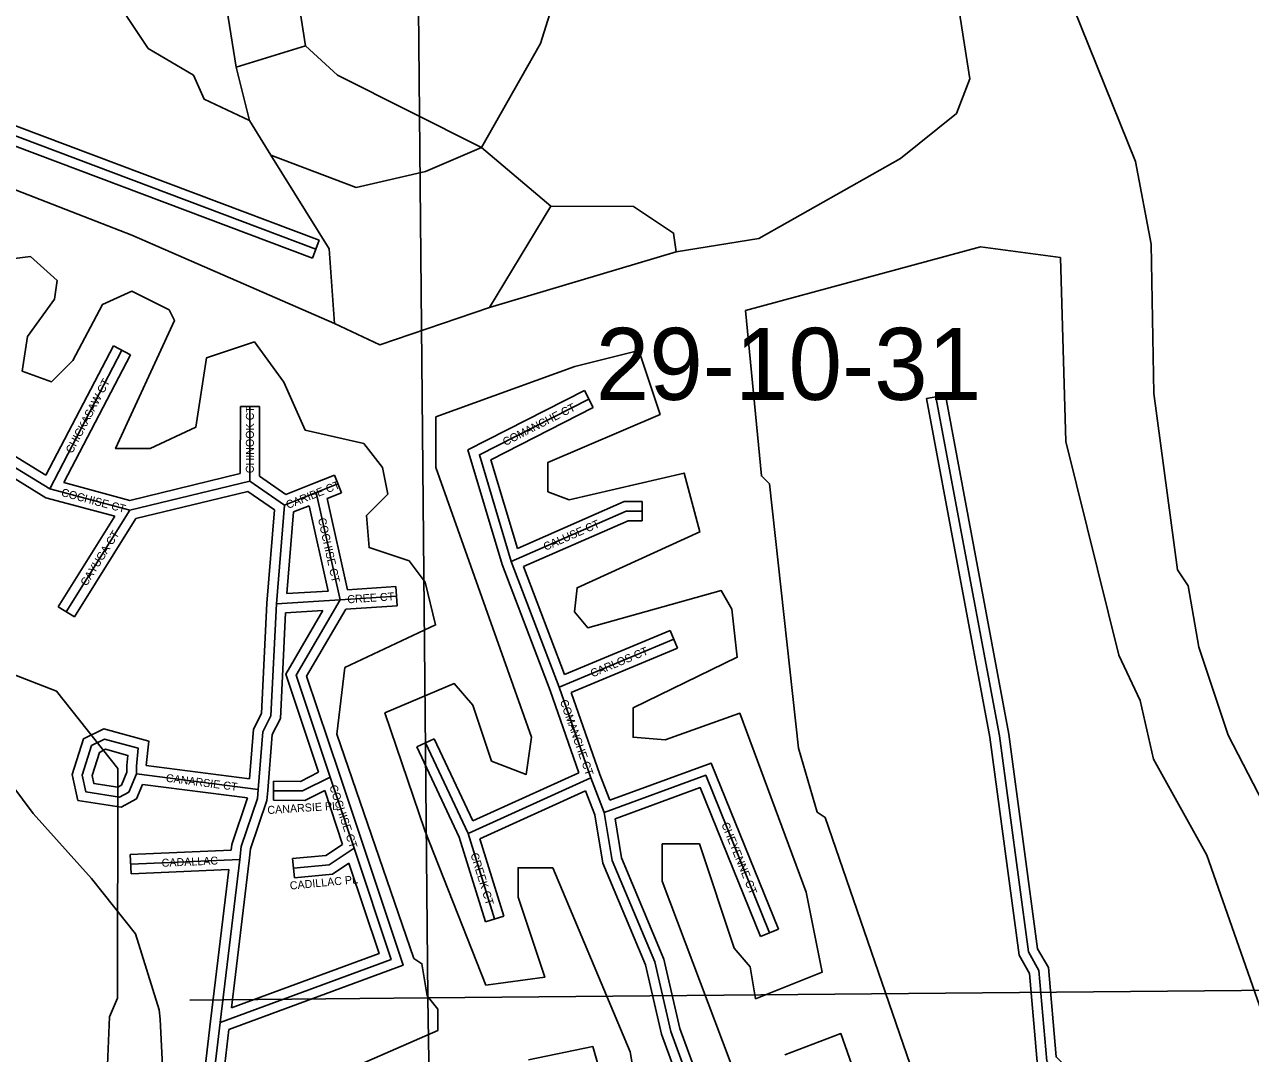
# Model space of a CAD drawing. Extents: x 457167 to 656239, y 1787309 to 1969297.
# Drawn here: x 588786 to 592615, y 1913828 to 1917044 of the extents above; entities that cross this region are included whole.
import ezdxf

# ---------------------------------------------------------------- set-up
doc = ezdxf.new("R2010")
doc.units = 0
for name, color, linetype in [('Level 1', 7, 'Continuous'), ('Level 2', 7, 'Continuous'), ('Level 31', 7, 'Continuous'), ('Level 32', 7, 'Continuous'), ('Level 34', 7, 'Continuous'), ('Level 5', 7, 'Continuous'), ('Level 7', 7, 'Continuous')]:
    doc.layers.add(name, color=color, linetype=linetype)

msp = doc.modelspace()

# ---------------------------------------------------------------- linework, layer by layer
at = {"layer": 'Level 1'}
for p, q in [((590016.95, 1917095.369), (590046.356, 1914002.513)), ((592709.826, 1914025.631), (590046.356, 1914002.513)), ((590046.356, 1914002.513), (589302.497, 1913994.667)), ((590046.356, 1914002.513), (590115.044, 1909280.417))]:
    msp.add_line(p, q, dxfattribs=at)
at = {"layer": 'Level 31'}
for p, q in [((588864.62, 1915592.826), (589090.408, 1916025.877)), ((589489.781, 1915616.783), (589490.201, 1915850.241)), ((588864.62, 1915592.826), (589114.609, 1915525.825)), ((589114.609, 1915525.825), (589489.781, 1915616.783)), ((589598.017, 1915541.677), (589489.781, 1915616.783)), ((589696.924, 1915580.772), (589764.983, 1915607.923)), ((589598.017, 1915541.677), (589696.924, 1915580.772)), ((589771.644, 1915245.723), (589696.924, 1915580.772)), ((589114.609, 1915525.825), (588916.36, 1915208.361)), ((589572.674, 1915232.99), (589598.017, 1915541.677)), ((590455.714, 1914973.221), (590306.405, 1915365.494)), ((589572.674, 1915232.99), (589771.644, 1915245.723)), ((589771.644, 1915245.723), (589947.729, 1915257.406)), ((590455.714, 1914973.221), (590814.465, 1915122.77)), ((590555.323, 1914689.766), (590455.714, 1914973.221)), ((590171.733, 1914515.175), (590038.758, 1914799.053)), ((589135.685, 1914701.771), (589135.73, 1914726.499)), ((589515.699, 1914652.719), (589135.685, 1914701.771)), ((589815.384, 1914469.266), (589741.097, 1914691.949)), ((590171.733, 1914515.175), (590555.323, 1914689.766)), ((590597.083, 1914581.327), (590555.323, 1914689.766)), ((590254.526, 1914248.476), (590171.733, 1914515.175)), ((589458.099, 1914434.273), (589117.695, 1914419.617)), ((589397.118, 1913925.284), (589458.099, 1914434.273)), ((589327.749, 1913349.399), (589397.118, 1913925.284))]:
    msp.add_line(p, q, dxfattribs=at)
for points in [[(588209.169, 1916208.946), (588541.349, 1916777.075), (589696.054, 1916342.063)], [(590306.405, 1915365.494), (590206.889, 1915699.132), (590549.153, 1915873.436)], [(592120.314, 1913269.905), (592112.294, 1913411.739), (592078.996, 1913453.616), (592029.515, 1913695.161), (592004.437, 1913711.931), (592004.553, 1913778.841), (591979.488, 1913803.613), (591954.871, 1914087.297), (591921.6, 1914145.537), (591831.241, 1914820.979), (591632.863, 1915880.253)], [(588864.62, 1915592.826), (588673.198, 1915709.904), (588397.86, 1915643.498)], [(590306.405, 1915365.494), (590665.167, 1915523.041), (590715.062, 1915522.952)], [(589741.097, 1914691.949), (589634.565, 1915010.329), (589771.644, 1915245.723)], [(589515.699, 1914652.719), (589530.324, 1914833.059), (589555.521, 1914883.196), (589572.674, 1915232.99)], [(589135.73, 1914726.499), (589141.551, 1914782.125), (589036.408, 1914810.68), (588995.373, 1914790.391), (588965.968, 1914698.08), (588977.631, 1914645.33), (589082.798, 1914629.501), (589112.065, 1914645.086), (589135.685, 1914701.771)], [(589741.097, 1914691.949), (589654.574, 1914648.469), (589564, 1914649.359)], [(591113.184, 1914205.136), (590913.827, 1914697.496), (590597.083, 1914581.327)], [(589458.099, 1914434.273), (589462.939, 1914474.629), (589513.424, 1914624.722), (589515.699, 1914652.719)], [(591011.854, 1913330.026), (590804.362, 1913897.311), (590754.529, 1914114.131), (590621.606, 1914431.099), (590597.083, 1914581.327)], [(589397.118, 1913925.284), (589931.084, 1914122.144), (589815.384, 1914469.266)], [(589815.384, 1914469.266), (589737.746, 1914418.132), (589626.174, 1914407.424)]]:
    msp.add_lwpolyline(points, dxfattribs=at)
at = {"layer": 'Level 32'}
for p, q in [((589706.629, 1916370.138), (589685.477, 1916313.988)), ((588852.87, 1915635.179), (589063.806, 1916039.747)), ((588908.515, 1915612.12), (589117.009, 1916012.006)), ((589063.806, 1916039.747), (589117.009, 1916012.006)), ((590535.538, 1915900.169), (590562.767, 1915846.701)), ((589459.825, 1915640.389), (589460.201, 1915850.295)), ((589460.201, 1915850.295), (589520.201, 1915850.186)), ((589519.811, 1915632.461), (589520.201, 1915850.186)), ((591603.375, 1915874.731), (591662.351, 1915885.775)), ((589114.983, 1915556.783), (589459.825, 1915640.389)), ((589601.926, 1915575.481), (589519.811, 1915632.461)), ((589685.809, 1915608.636), (589753.867, 1915635.788)), ((589753.867, 1915635.788), (589776.099, 1915580.057)), ((588908.515, 1915612.12), (589114.982, 1915556.783)), ((589133.574, 1915499.551), (589483.753, 1915584.451)), ((589566.703, 1915526.891), (589483.753, 1915584.451)), ((589601.926, 1915575.481), (589685.896, 1915608.671)), ((588852.668, 1915564.969), (589067.697, 1915507.338)), ((589731.765, 1915562.371), (589776.099, 1915580.057)), ((589795.326, 1915277.361), (589731.765, 1915562.37)), ((590715.114, 1915552.953), (590715.009, 1915492.952)), ((589067.697, 1915507.337), (588890.915, 1915224.251)), ((589542.735, 1915234.952), (589566.703, 1915526.891)), ((589605.417, 1915265.146), (589626.392, 1915520.632)), ((589626.392, 1915520.633), (589675.289, 1915539.96)), ((589734.73, 1915273.421), (589675.289, 1915539.96)), ((589133.574, 1915499.551), (588941.807, 1915192.47)), ((590427.54, 1914962.911), (590277.974, 1915355.857)), ((590472.742, 1915012.821), (590344.594, 1915349.497)), ((589795.326, 1915277.361), (589945.743, 1915287.341)), ((589945.743, 1915287.341), (589949.716, 1915227.471)), ((589605.417, 1915265.146), (589734.73, 1915273.421)), ((588941.807, 1915192.47), (588890.915, 1915224.251)), ((589601.327, 1915204.76), (589717.399, 1915212.188)), ((589789.544, 1915216.842), (589949.716, 1915227.471)), ((590472.742, 1915012.821), (590802.922, 1915150.46)), ((590802.922, 1915150.46), (590826.009, 1915095.078)), ((590493.414, 1914956.433), (590826.009, 1915095.078)), ((590517.923, 1914705.706), (590427.539, 1914962.911)), ((590583.479, 1914700.131), (590493.414, 1914956.432)), ((590011.591, 1914786.327), (590065.926, 1914811.779)), ((590143.693, 1914504.313), (590011.591, 1914786.327)), ((590186.314, 1914554.772), (590065.926, 1914811.779)), ((589105.697, 1914707.796), (589105.734, 1914728.091)), ((589488.34, 1914686.499), (589166.063, 1914728.098)), ((589843.843, 1914478.761), (589769.555, 1914701.443)), ((590186.314, 1914554.771), (590517.923, 1914705.706)), ((589482.457, 1914626.759), (589154.567, 1914669.083)), ((589563.705, 1914619.36), (589564.294, 1914679.358)), ((590614.469, 1914619.658), (590583.479, 1914700.131)), ((589779.632, 1914481.641), (589723.605, 1914649.581)), ((590208.224, 1914498.821), (590538.771, 1914649.27)), ((590567.974, 1914573.436), (590538.771, 1914649.27)), ((590225.874, 1914239.581), (590143.693, 1914504.313)), ((590283.178, 1914257.37), (590208.224, 1914498.82)), ((589431.348, 1914463.149), (589116.405, 1914449.589)), ((589118.987, 1914389.644), (589116.405, 1914449.589)), ((589629.041, 1914377.561), (589623.309, 1914437.287)), ((589424.112, 1914402.781), (589118.987, 1914389.644)), ((589367.33, 1913928.853), (589424.112, 1914402.781)), ((589432.738, 1913970.39), (589487.888, 1914430.703)), ((590225.874, 1914239.581), (590283.178, 1914257.37)), ((591085.377, 1914193.876), (591140.992, 1914216.395)), ((589298.112, 1913354.2), (589367.333, 1913928.871)), ((589363.413, 1913394.601), (589424.709, 1913903.481))]:
    msp.add_line(p, q, dxfattribs=at)
for points in [[(588183.27, 1916224.089), (588528.231, 1916814.076), (589706.629, 1916370.138)], [(588235.067, 1916193.803), (588554.468, 1916740.074), (589685.477, 1916313.988)], [(590277.974, 1915355.857), (590170.994, 1915714.52), (590535.538, 1915900.169)], [(592089.064, 1913291.156), (592082.88, 1913400.529), (592051.047, 1913440.563), (592002.598, 1913677.071), (591974.409, 1913695.922), (591974.53, 1913766.333), (591950.554, 1913790.029), (591925.553, 1914078.138), (591892.643, 1914135.748), (591801.609, 1914816.226), (591603.375, 1915874.731)], [(592149.883, 1913278.386), (592141.709, 1913422.95), (592106.945, 1913466.669), (592056.434, 1913713.251), (592034.465, 1913727.941), (592034.574, 1913791.351), (592008.422, 1913817.196), (591984.189, 1914096.456), (591950.559, 1914155.327), (591860.873, 1914825.732), (591662.351, 1915885.775)], [(590325.446, 1915406.621), (590242.785, 1915683.746), (590562.767, 1915846.701)], [(588852.87, 1915635.179), (588678.248, 1915741.983), (588457.084, 1915688.641)], [(588852.668, 1915564.969), (588668.149, 1915677.825), (588394.818, 1915611.903)], [(590325.446, 1915406.621), (590658.896, 1915553.054), (590715.114, 1915552.953)], [(590344.594, 1915349.498), (590671.439, 1915493.029), (590715.009, 1915492.952)], [(589488.339, 1914686.5), (589500.894, 1914841.309), (589525.867, 1914891.001), (589542.736, 1915234.951)], [(589545.6, 1914650.294), (589559.754, 1914824.809), (589585.174, 1914875.391), (589601.327, 1915204.761)], [(589704.399, 1914707.082), (589601.805, 1915013.69), (589717.4, 1915212.188)], [(589769.547, 1914701.469), (589667.324, 1915006.968), (589789.544, 1915216.843)], [(589166.063, 1914728.098), (589174.045, 1914804.387), (589033.3, 1914842.611), (588970.655, 1914811.637), (588934.931, 1914699.49), (588952.789, 1914618.731), (589088.143, 1914598.359), (589135.632, 1914623.646), (589154.567, 1914669.083)], [(589105.733, 1914728.091), (589109.057, 1914759.862), (589039.514, 1914778.748), (589020.091, 1914769.145), (588997.005, 1914696.67), (589002.474, 1914671.929), (589077.454, 1914660.645), (589088.498, 1914666.526), (589105.696, 1914707.796)], [(589704.399, 1914707.082), (589647.599, 1914678.539), (589564.294, 1914679.358)], [(591140.992, 1914216.395), (590930.742, 1914735.654), (590614.469, 1914619.658)], [(589431.348, 1914463.149), (589433.519, 1914481.267), (589482.457, 1914626.759)], [(589487.887, 1914430.701), (589492.359, 1914467.991), (589543.029, 1914618.636), (589545.6, 1914650.289)], [(589723.605, 1914649.582), (589661.55, 1914618.398), (589563.705, 1914619.36)], [(591085.377, 1914193.876), (590896.911, 1914659.337), (590630.685, 1914561.695)], [(590973.533, 1913347.463), (590775.544, 1913888.766), (590725.866, 1914104.902), (590592.569, 1914422.767), (590567.974, 1914573.436)], [(591029.739, 1913368.466), (590833.18, 1913905.858), (590783.19, 1914123.359), (590650.644, 1914439.431), (590630.684, 1914561.695)], [(589424.709, 1913903.481), (589968.737, 1914104.051), (589843.845, 1914478.753)], [(589779.631, 1914481.641), (589727.465, 1914447.284), (589623.309, 1914437.287)], [(589432.738, 1913970.39), (589893.43, 1914140.236), (589799.273, 1914422.731)], [(589799.273, 1914422.731), (589748.027, 1914388.981), (589629.041, 1914377.561)]]:
    msp.add_lwpolyline(points, dxfattribs=at)
at = {"layer": 'Level 5'}
for p, q in [((589663.708, 1916976.814), (589630.594, 1917193.589)), ((589446.906, 1916910.351), (589413.783, 1917118.796)), ((589446.906, 1916910.351), (589663.708, 1916976.814)), ((589488.389, 1916743.587), (589446.906, 1916910.351)), ((589554.981, 1916635.115), (589488.389, 1916743.587)), ((590430.124, 1916475.816), (590213.579, 1916659.439)), ((590238.036, 1916159.227), (590430.124, 1916475.816)), ((590238.036, 1916159.227), (590821.771, 1916333.675))]:
    msp.add_line(p, q, dxfattribs=at)
for points in [[(591739.345, 1916874.552), (591590.29, 1917825.064), (591482.443, 1918308.676), (591457.432, 1918333.716)], [(590213.579, 1916659.439), (590397.297, 1916984.368), (590531.133, 1917409.359)], [(589488.389, 1916743.587), (589346.736, 1916810.408), (589313.484, 1916885.47), (589171.871, 1916969.001), (589105.279, 1917069.103), (588988.696, 1917185.946), (588638.67, 1917277.996)], [(592670.579, 1914581.041), (592545.794, 1914822.927), (592454.379, 1915098.123), (592421.236, 1915289.897), (592387.955, 1915339.949), (592313.507, 1915890.241), (592305.66, 1916357.082), (592255.896, 1916615.569), (592014.794, 1917216.051)], [(590213.579, 1916659.439), (589763.65, 1916885.012), (589663.708, 1916976.814)], [(590821.771, 1916333.675), (591080.224, 1916375.056), (591522.306, 1916624.695), (591697.537, 1916766.219), (591739.345, 1916874.552)], [(589554.981, 1916635.115), (589821.616, 1916534.824), (590038.418, 1916584.576), (590213.579, 1916659.439)], [(589754.47, 1916109.733), (589738.057, 1916343.149), (589554.981, 1916635.115)], [(588312.263, 1916052.915), (588646.23, 1916569.409), (589121.199, 1916385.516), (589754.47, 1916109.733)], [(590821.771, 1916333.675), (590813.5, 1916392.026), (590688.548, 1916475.517), (590430.124, 1916475.816)], [(592022.157, 1916315.731), (591772.104, 1916349.33), (591038.317, 1916150.041), (591087.784, 1915633.119), (591112.765, 1915608.078), (591203.588, 1914782.679), (591261.741, 1914582.545), (591286.722, 1914565.844), (591918.335, 1912731.183), (591943.345, 1912714.483), (592200.929, 1911930.566), (592225.9, 1911913.896), (592309.005, 1911647.039), (592375.666, 1911613.629), (593259.634, 1911921.121), (593284.674, 1911954.431)], [(589526.801, 1913659.073), (590077.245, 1913900.242), (590077.314, 1913966.933), (590044.033, 1914008.645), (590027.462, 1914108.716), (590002.481, 1914125.387), (589761.449, 1914825.902), (589786.676, 1915034.308), (590070.278, 1915167.362), (590037.055, 1915300.776), (589987.104, 1915367.536), (589862.132, 1915409.347), (589853.89, 1915509.39), (589920.64, 1915576.011), (589904.069, 1915659.403), (589845.777, 1915734.495), (589662.444, 1915776.375), (589595.881, 1915926.498), (589504.349, 1916051.641), (589354.227, 1916001.789), (589320.659, 1915785.073), (589178.879, 1915718.541), (589070.507, 1915718.641), (589254.324, 1916118.591), (589237.684, 1916151.971), (589121.041, 1916210.422), (589029.28, 1916168.841), (588937.422, 1915993.876), (588870.632, 1915927.285), (588779, 1915960.725), (588795.769, 1916069.067), (588879.259, 1916185.671), (588887.658, 1916244.032), (588804.365, 1916319.153), (588670.984, 1916302.612)], [(592022.157, 1916315.731), (592038.245, 1915740.486), (592204.266, 1915073.381), (592270.789, 1914931.598), (592312.272, 1914748.164), (592478.679, 1914447.857), (592736.322, 1913714.001), (592827.372, 1913097.007), (592918.885, 1912913.513), (593060.399, 1912729.949), (593218.239, 1912212.927), (593251.55, 1912171.216), (593284.674, 1911954.431)], [(589754.47, 1916109.733), (589896.124, 1916042.882), (590238.036, 1916159.227)], [(591085.583, 1913549.029), (590778.018, 1914366.326), (590778.116, 1914483.03), (590894.818, 1914482.901), (591002.864, 1914157.683), (591052.825, 1914099.261), (591069.397, 1913999.23), (591277.868, 1914082.362), (591228.104, 1914332.488), (591020.314, 1914891.251), (590786.802, 1914808.147), (590686.77, 1914816.587), (590686.869, 1914908.29), (591012.141, 1915066.345), (590995.629, 1915216.408), (590962.348, 1915274.79), (590545.414, 1915158.535), (590503.793, 1915208.586), (590512.222, 1915283.617), (590895.854, 1915458.254), (590846.031, 1915641.718), (590487.508, 1915558.754), (590420.816, 1915583.824), (590420.915, 1915675.526), (590771.198, 1915825.182), (590704.734, 1916025.356), (590504.602, 1915975.534), (590070.959, 1915817.598), (590070.791, 1915659.214), (590369.996, 1914816.946), (590353.188, 1914700.232), (590244.886, 1914742.043), (590186.693, 1914917.177), (590128.431, 1914983.898), (589911.589, 1914892.465), (590036.246, 1914525.496), (590227.465, 1914041.796), (590410.897, 1914066.608), (590327.793, 1914316.793), (590327.891, 1914408.496), (590436.263, 1914408.366), (590677.394, 1913832.893), (590702.246, 1913691.18)], [(589031.723, 1914329.589), (588995.258, 1914375.475), (588813.201, 1914578.355), (588710.481, 1914716.364), (588669.289, 1914783.712), (588625.159, 1914983.434), (588619.477, 1915004.535)], [(589168.049, 1910270.728), (589176.197, 1910558.717), (589158.551, 1910643.842), (589058.689, 1910787.661), (588938.461, 1910916.973), (588721.44, 1911128.281), (588674.549, 1911210.551), (588673.839, 1911518.921), (588682.173, 1911906.911), (588708.496, 1912050.866), (588778.559, 1912127.466), (588883.894, 1912201.094), (588925.013, 1912265.747), (588924.833, 1912342.113), (589012.18, 1912662.323), (589088.179, 1912859.279), (589161.19, 1912985.694), (589228.204, 1913135.757), (589240.084, 1913203.373), (589227.733, 1913579.402), (589209.623, 1913935.077), (589206.498, 1913964.538), (589133.194, 1914202.493), (589031.723, 1914329.589)], [(591444.077, 1913581.991), (591336.031, 1913890.558), (591160.9, 1913824.066)], [(590685.279, 1913416.073), (590560.722, 1913849.693), (590360.59, 1913808.241)]]:
    msp.add_lwpolyline(points, dxfattribs=at)
at = {"layer": 'Level 7'}
msp.add_lwpolyline([(588897.88, 1910175.126), (589048.061, 1910291.67), (589081.54, 1910408.353), (589081.895, 1910741.801), (589040.738, 1911225.372), (589015.728, 1911242.082), (588833.53, 1912367.689), (588834.113, 1912917.881), (589043.394, 1913742.963), (589051.951, 1913943.027), (589076.991, 1914001.349), (589077.771, 1914718.276), (588886.295, 1914960.231), (588627.97, 1915060.562)], dxfattribs=at)

# ---------------------------------------------------------------- texts
at = {"layer": 'Level 2'}
msp.add_text('29-10-31', height=225, dxfattribs=at).set_placement((590570.145, 1915870.772))
at = {"layer": 'Level 34'}
for s, height, rotation, p in [('CHICKASAW CT', 25, 62.462131, (588935.301, 1915701.356)), ('CHINOOK CT', 25, 89.896247, (589502.324, 1915641.364)), ('COMANCHE CT', 25, 26.987494, (590287.707, 1915726.264)), ('COCHISE CT', 25, 344.996208, (588898.763, 1915570.734)), ('CARIBE CT', 25, 21.748136, (589608.661, 1915529.649)), ('COCHISE CT', 24.9992, 282.571236, (589702.342, 1915499.057)), ('CALUSE CT', 25, 23.707583, (590413.382, 1915398.821)), ('CAYUGA CT', 25, 58.015175, (588980.042, 1915286.739)), ('CREE CT', 25, 3.795925, (589794.989, 1915234.745)), ('CARLOS CT', 25, 22.628578, (590560.099, 1915003.193)), ('COMANCHE CT', 25, 289.361361, (590458.014, 1914928.975)), ('CANARSIE CT', 25, 352.644675, (589226.632, 1914677.428)), ('COCHISE CT', 25, 288.448211, (589737.678, 1914662.7)), ('CANARSIE PL', 25, 3.693706, (589545.403, 1914576.165)), ('CHEYENNE CT', 25, 292.042608, (590962.203, 1914544.715)), ('CADALLAC', 25, 2.4651, (589214.803, 1914411.286)), ('CREEK CT', 25, 287.245736, (590178.641, 1914450.762)), ('CADILLAC PL', 25, 5.481992, (589615.894, 1914340.053))]:
    msp.add_text(s, height=height, rotation=rotation, dxfattribs=at).set_placement(p)

doc.saveas('drawing.dxf')
